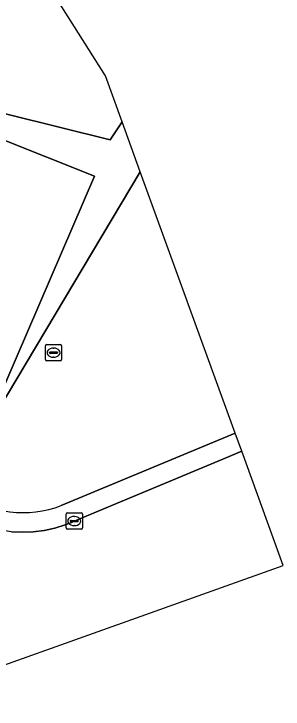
# Model space of a CAD drawing. Extents: x 159279 to 160377, y 384531 to 385888.
# Drawn here: x 160360.53 to 160377.15, y 384740.76 to 384783.59 of the extents above; entities that cross this region are included whole.
import ezdxf

# ---------------------------------------------------------------- set-up
doc = ezdxf.new("R2010")
doc.units = 0
for name, color, linetype in [('IMGEO_Berm_groen', 7, 'Continuous'), ('IMGEO_Kolk', 7, 'Continuous'), ('IMGEO_Rijbaan_regionaal_gesloten', 7, 'Continuous'), ('IMGEO_Rioolput', 7, 'Continuous'), ('IMGEO_Terreindeel_open', 7, 'Continuous'), ('IMGEO_Verkeerseiland_open', 7, 'Continuous')]:
    doc.layers.add(name, color=color, linetype=linetype)

msp = doc.modelspace()

# ---------------------------------------------------------------- linework, layer by layer
at = {"layer": 'IMGEO_Berm_groen'}
for points in [[(160374.184, 384757.758), (160368.333, 384773.858), (160359.535, 384759.178), (160359.305, 384759.276), (160365.497, 384773.592), (160350.876, 384779.412), (160350.96, 384779.667), (160366.476, 384775.835), (160367.212, 384776.944), (160366.184, 384779.773), (160359.114, 384790.928)], [(160363.455, 384753.302), (160374.184, 384757.758)]]:
    msp.add_lwpolyline(points, dxfattribs=at)
msp.add_arc((160361.099, 384759.451), 6.585, 234.9083, 290.9657, dxfattribs=at)
at = {"layer": 'IMGEO_Kolk'}
for p, q in [((160363.755, 384751.92), (160363.755, 384752.772)), ((160363.83, 384752.846), (160364.682, 384752.846)), ((160364.243, 384752.626), (160364.268, 384752.626)), ((160364.756, 384752.772), (160364.756, 384751.92)), ((160364.014, 384752.34), (160364.014, 384752.352)), ((160364.452, 384752.303), (160364.054, 384752.303)), ((160364.057, 384752.389), (160364.455, 384752.389)), ((160364.498, 384752.352), (160364.498, 384752.34)), ((160364.682, 384751.846), (160363.83, 384751.846)), ((160364.266, 384752.066), (160364.241, 384752.066))]:
    msp.add_line(p, q, dxfattribs=at)
for points in [[(160363.755, 384751.92), (160363.755, 384752.772)], [(160363.83, 384752.846), (160364.682, 384752.846)], [(160364.756, 384752.772), (160364.756, 384751.92)], [(160364.682, 384751.846), (160363.83, 384751.846)]]:
    msp.add_lwpolyline(points, dxfattribs=at)
for centre, radius, start, end in [((160363.832, 384752.77), 0.0765, 91.552, 178.448), ((160363.832, 384752.77), 0.0765, 91.552, 178.448), ((160364.68, 384752.77), 0.0765, 1.552, 88.448), ((160364.68, 384752.77), 0.0765, 1.552, 88.448), ((160364.054, 384752.349), 0.0403, 85.8775, 175.7526), ((160364.051, 384752.339), 0.0366, 178.938, 274.7102), ((160364.455, 384752.346), 0.043, 264.8664, 352.4533), ((160364.459, 384752.351), 0.0386, 1.7309, 96.639), ((160363.832, 384751.922), 0.0765, 181.552, 268.448), ((160363.832, 384751.922), 0.0765, 181.552, 268.448), ((160364.68, 384751.922), 0.0765, 271.552, 358.448), ((160364.68, 384751.922), 0.0765, 271.552, 358.448)]:
    msp.add_arc(centre, radius, start, end, dxfattribs=at)
for centre, major_axis, ratio, start_param, end_param in [((160364.242, 384752.346), (-0.387, 0.002), 0.722429, 4.712389, 7.853982), ((160364.267, 384752.346), (-0.39, 0.002), 0.717154, 1.570796, 4.712389)]:
    msp.add_ellipse(centre, major_axis=major_axis, ratio=ratio, start_param=start_param, end_param=end_param, dxfattribs=at)
at = {"layer": 'IMGEO_Rijbaan_regionaal_gesloten'}
for points in [[(160377.146, 384749.607), (160374.588, 384756.646), (160373.173, 384756.057), (160364.257, 384752.344), (160364.035, 384752.236), (160363.705, 384752.108), (160363.06, 384751.906), (160362.399, 384751.762), (160361.728, 384751.678), (160361.052, 384751.655), (160360.376, 384751.691), (160359.707, 384751.789), (160359.049, 384751.945), (160358.408, 384752.16), (160357.788, 384752.431), (160357.195, 384752.756), (160356.29, 384753.315), (160354.544, 384754.564), (160352.917, 384755.963), (160351.42, 384757.503), (160350.068, 384759.169), (160348.869, 384760.95), (160347.835, 384762.831), (160336.947, 384767.775)], [(160349.465, 384746.107), (160348.633, 384745.759), (160351.387, 384741.992), (160352.287, 384740.761), (160377.146, 384749.607)]]:
    msp.add_lwpolyline(points, dxfattribs=at)
at = {"layer": 'IMGEO_Rioolput'}
for p, q in [((160362.475, 384762.294), (160362.475, 384763.146)), ((160362.55, 384763.22), (160363.402, 384763.22)), ((160362.963, 384763), (160362.988, 384763)), ((160363.476, 384763.146), (160363.476, 384762.294)), ((160362.734, 384762.714), (160362.734, 384762.726)), ((160363.172, 384762.677), (160362.774, 384762.677)), ((160362.777, 384762.763), (160363.175, 384762.763)), ((160362.986, 384762.44), (160362.961, 384762.44)), ((160363.218, 384762.726), (160363.218, 384762.714)), ((160363.402, 384762.22), (160362.55, 384762.22))]:
    msp.add_line(p, q, dxfattribs=at)
for points in [[(160362.475, 384762.294), (160362.475, 384763.146)], [(160362.55, 384763.22), (160363.402, 384763.22)], [(160363.476, 384763.146), (160363.476, 384762.294)], [(160363.402, 384762.22), (160362.55, 384762.22)]]:
    msp.add_lwpolyline(points, dxfattribs=at)
for centre, radius, start, end in [((160362.552, 384763.144), 0.0765, 91.552, 178.448), ((160362.552, 384763.144), 0.0765, 91.552, 178.448), ((160363.4, 384763.144), 0.0765, 1.552, 88.448), ((160363.4, 384763.144), 0.0765, 1.552, 88.448), ((160362.774, 384762.723), 0.0403, 85.8775, 175.7526), ((160362.771, 384762.713), 0.0366, 178.938, 274.7102), ((160363.175, 384762.72), 0.043, 264.8664, 352.4533), ((160363.179, 384762.725), 0.0386, 1.7309, 96.639), ((160362.552, 384762.296), 0.0765, 181.552, 268.448), ((160362.552, 384762.296), 0.0765, 181.552, 268.448), ((160363.4, 384762.296), 0.0765, 271.552, 358.448), ((160363.4, 384762.296), 0.0765, 271.552, 358.448)]:
    msp.add_arc(centre, radius, start, end, dxfattribs=at)
for centre, major_axis, ratio, start_param, end_param in [((160362.962, 384762.72), (-0.387, 0.002), 0.722429, 4.712389, 7.853982), ((160362.987, 384762.72), (-0.39, 0.002), 0.717154, 1.570796, 4.712389)]:
    msp.add_ellipse(centre, major_axis=major_axis, ratio=ratio, start_param=start_param, end_param=end_param, dxfattribs=at)
at = {"layer": 'IMGEO_Terreindeel_open'}
msp.add_lwpolyline([(160368.333, 384773.858), (160367.212, 384776.944), (160366.476, 384775.835), (160350.96, 384779.667), (160350.876, 384779.412), (160365.497, 384773.592), (160359.305, 384759.276), (160359.535, 384759.178)], close=True, dxfattribs=at)
at = {"layer": 'IMGEO_Verkeerseiland_open'}
msp.add_lwpolyline([(160360.376, 384751.691), (160361.052, 384751.655), (160361.728, 384751.678), (160362.399, 384751.762), (160363.06, 384751.906), (160363.705, 384752.108), (160364.035, 384752.236), (160364.257, 384752.344), (160373.173, 384756.057), (160374.588, 384756.646), (160374.184, 384757.758), (160363.455, 384753.302)], dxfattribs=at)
msp.add_arc((160361.099, 384759.451), 6.585, 234.9083, 290.9657, dxfattribs=at)

doc.saveas('drawing.dxf')
